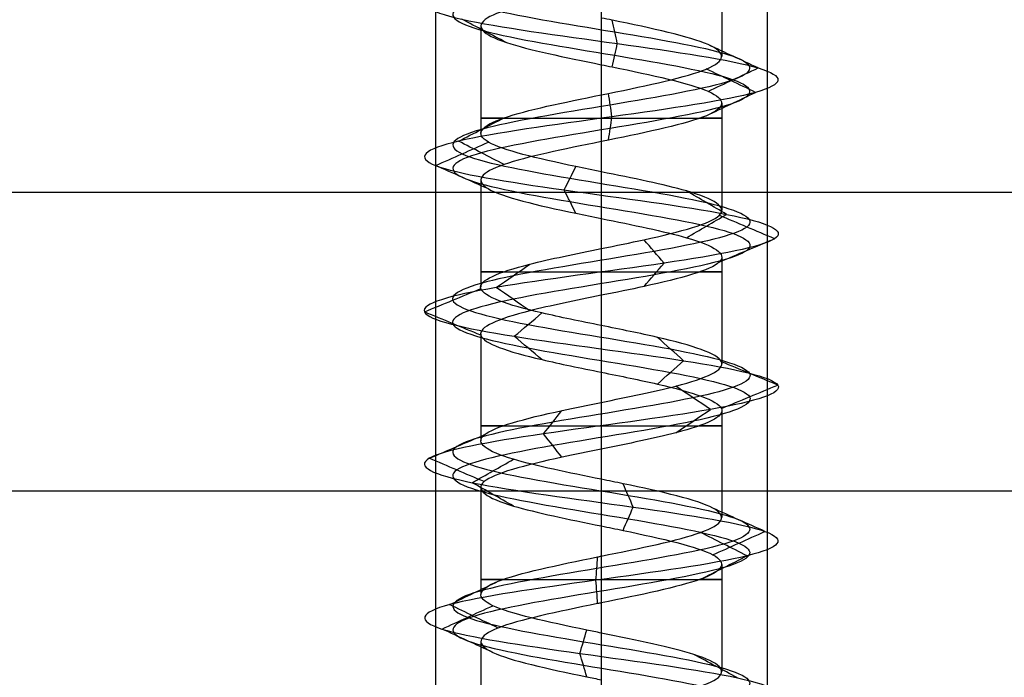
# Model space of a CAD drawing. Header units: millimetres. Extents: x -646 to 654, y -203 to 198.
# Tile 453 of 656: x -357 to -342, y 123 to 132. Entities that reach past the tile are written whole.
import ezdxf

# ---------------------------------------------------------------- set-up
doc = ezdxf.new("R2010")
doc.units = ezdxf.units.MM
doc.layers.add('Default', color=7, linetype='Continuous', true_color=0x000000)

msp = doc.modelspace()

# ---------------------------------------------------------------- linework, layer by layer
at = {"layer": 'Default', "color": 9, "true_color": 0xbebcba}
for p, q in [((-346.568, 133.503, 776.822), (-346.568, 131.887, 776.822)), ((-350.2, 132.343, 776.822), (-350.2, 130.728, 776.822)), ((-348.384, 131.763, 775.003), (-348.384, 130.148, 775.006)), ((-346.568, 131.183, 776.822), (-346.568, 129.57, 776.822)), ((-350.2, 130.024, 776.822), (-350.2, 128.41, 776.822)), ((-348.384, 129.444, 775.006), (-348.384, 127.831, 775.011)), ((-346.568, 128.864, 776.822), (-346.568, 127.251, 776.822)), ((-350.2, 127.705, 776.822), (-350.2, 126.092, 776.822)), ((-348.384, 127.127, 775.011), (-348.384, 125.513, 775.005)), ((-346.568, 126.548, 776.822), (-346.568, 124.934, 776.822)), ((-350.2, 125.389, 776.822), (-350.2, 123.774, 776.822)), ((-348.384, 124.809, 775.005), (-348.384, 123.194, 775.003)), ((-346.568, 124.229, 776.822), (-346.568, 122.615, 776.822)), ((-350.2, 123.07, 776.822), (-350.2, 121.456, 776.822))]:
    msp.add_line(p, q, dxfattribs=at)
at = {"layer": 'Default'}
for p, q in [((-636.384, 129.84, 780.822), (-1.884, 129.84, 780.822)), ((-636.384, 129.84, 873.822), (-1.884, 129.84, 873.822))]:
    msp.add_line(p, q, dxfattribs=at)
at = {"layer": 'Default', "color": 9, "true_color": 0xbebcba, "extrusion": (0, -1, 0)}
for centre, start, end in [((-348.384, 776.822, -130.956), 144.5389, 270), ((-348.384, 776.822, -130.956), 270, 35.3645), ((-348.384, 776.822, -128.638), 144.5782, 270), ((-348.384, 776.822, -128.638), 270, 35.2203), ((-348.384, 776.822, -126.32), 144.6441, 270), ((-348.384, 776.822, -126.32), 270, 35.432), ((-348.384, 776.822, -124.001), 144.6197, 270), ((-348.384, 776.822, -124.001), 270, 35.4392)]:
    msp.add_arc(centre, 1.816, start, end, dxfattribs=at)
at = {"layer": 'Default', "color": 9, "true_color": 0xbebcba}
for points, degree in [([(-348.384, 139.246, 774.583), (-347.64, 139.123, 774.583), (-346.165, 138.878, 775.383), (-345.97, 138.51, 777.91), (-347.987, 138.143, 779.438), (-350.365, 137.775, 778.577), (-350.934, 137.407, 776.111), (-349.172, 137.039, 774.296), (-346.69, 136.672, 774.789), (-345.757, 136.304, 777.141), (-347.226, 135.936, 779.202), (-349.754, 135.568, 779.087), (-351.03, 135.2, 776.902), (-349.888, 134.833, 774.644), (-347.372, 134.465, 774.377), (-345.781, 134.097, 776.345), (-346.57, 133.729, 778.749), (-349.018, 133.361, 779.392), (-350.886, 132.994, 777.686), (-350.468, 132.626, 775.19), (-348.145, 132.258, 774.187), (-346.041, 131.89, 775.592), (-346.079, 131.523, 778.122), (-348.225, 131.155, 779.464), (-350.516, 130.787, 778.391), (-350.859, 130.419, 775.884), (-348.94, 130.051, 774.235), (-346.513, 129.684, 774.951), (-345.797, 129.316, 777.378), (-347.446, 128.948, 779.297), (-349.953, 128.58, 778.954), (-351.026, 128.212, 776.662), (-349.684, 127.845, 774.517), (-347.154, 127.477, 774.479), (-345.749, 127.109, 776.583), (-346.752, 126.741, 778.906), (-349.248, 126.374, 779.324), (-350.954, 126.006, 777.456), (-350.311, 125.638, 775.008), (-347.907, 125.27, 774.219), (-345.939, 124.902, 775.809), (-346.206, 124.535, 778.326), (-348.464, 124.167, 779.468), (-350.649, 123.799, 778.191), (-350.764, 123.431, 775.664), (-348.703, 123.064, 774.195), (-346.351, 122.696, 775.128), (-345.858, 122.328, 777.61), (-347.674, 121.96, 779.372), (-350.139, 121.592, 778.803), (-351.001, 121.225, 776.424), (-349.471, 120.857, 774.409), (-346.947, 120.489, 774.6), (-345.738, 120.121, 776.822), (-346.947, 119.753, 779.045), (-349.471, 119.386, 779.236), (-351.001, 119.018, 777.22), (-350.139, 118.65, 774.841), (-347.674, 118.282, 774.273), (-345.858, 117.915, 776.035), (-346.351, 117.547, 778.517), (-348.703, 117.179, 779.449), (-350.764, 116.811, 777.981), (-350.649, 116.443, 775.453), (-348.464, 116.076, 774.177), (-346.206, 115.708, 775.319), (-345.939, 115.34, 777.835), (-347.907, 114.972, 779.425), (-350.311, 114.604, 778.636), (-350.954, 114.237, 776.189), (-349.248, 113.869, 774.32), (-346.752, 113.501, 774.739), (-345.749, 113.133, 777.062), (-347.154, 112.766, 779.166), (-349.684, 112.398, 779.127), (-351.026, 112.03, 776.982), (-349.953, 111.662, 774.691), (-347.446, 111.294, 774.348), (-345.797, 110.927, 776.267), (-346.513, 110.559, 778.694), (-348.94, 110.191, 779.41), (-350.859, 109.823, 777.761), (-350.516, 109.455, 775.254), (-348.225, 109.088, 774.181), (-346.079, 108.72, 775.522), (-346.041, 108.352, 778.052), (-348.145, 107.984, 779.458), (-350.468, 107.617, 778.454), (-350.886, 107.249, 775.959), (-349.018, 106.881, 774.253), (-346.57, 106.513, 774.895), (-345.781, 106.145, 777.299), (-347.372, 105.778, 779.267), (-349.888, 105.41, 779), (-351.03, 105.042, 776.742), (-349.754, 104.674, 774.557), (-347.226, 104.307, 774.443), (-345.757, 103.939, 776.503), (-346.69, 103.571, 778.855), (-349.172, 103.203, 779.349), (-350.934, 102.835, 777.533), (-350.365, 102.468, 775.067), (-347.987, 102.1, 774.206), (-345.97, 101.732, 775.735), (-346.165, 101.364, 778.262), (-347.64, 101.119, 779.062), (-348.384, 100.996, 779.062)], 3), ([(-348.384, 139.069, 774.156), (-347.499, 138.947, 774.156), (-345.742, 138.702, 775.109), (-345.51, 138.334, 778.116), (-347.911, 137.966, 779.936), (-350.742, 137.598, 778.912), (-351.419, 137.231, 775.976), (-349.321, 136.863, 773.815), (-346.368, 136.495, 774.402), (-345.257, 136.127, 777.202), (-347.005, 135.759, 779.655), (-350.014, 135.392, 779.518), (-351.533, 135.024, 776.917), (-350.174, 134.656, 774.23), (-347.179, 134.288, 773.912), (-345.286, 133.92, 776.254), (-346.225, 133.553, 779.116), (-349.138, 133.185, 779.881), (-351.362, 132.817, 777.85), (-350.864, 132.449, 774.879), (-348.099, 132.082, 773.685), (-345.595, 131.714, 775.358), (-345.64, 131.346, 778.37), (-348.194, 130.978, 779.967), (-350.922, 130.61, 778.689), (-351.33, 130.243, 775.705), (-349.046, 129.875, 773.742), (-346.157, 129.507, 774.595), (-345.304, 129.139, 777.483), (-347.267, 128.771, 779.768), (-350.251, 128.404, 779.36), (-351.529, 128.036, 776.632), (-349.932, 127.668, 774.078), (-346.92, 127.3, 774.033), (-345.247, 126.933, 776.537), (-346.442, 126.565, 779.302), (-349.412, 126.197, 779.8), (-351.443, 125.829, 777.576), (-350.678, 125.461, 774.663), (-347.817, 125.094, 773.724), (-345.474, 124.726, 775.617), (-345.792, 124.358, 778.612), (-348.48, 123.99, 779.971), (-351.08, 123.623, 778.452), (-351.217, 123.255, 775.443), (-348.764, 122.887, 773.695), (-345.964, 122.519, 774.805), (-345.377, 122.151, 777.759), (-347.538, 121.784, 779.857), (-350.473, 121.416, 779.18), (-351.499, 121.048, 776.348), (-349.677, 120.68, 773.95), (-346.674, 120.312, 774.177), (-345.234, 119.945, 776.822), (-346.674, 119.577, 779.468), (-349.677, 119.209, 779.695), (-351.499, 118.841, 777.296), (-350.473, 118.474, 774.464), (-347.538, 118.106, 773.788), (-345.377, 117.738, 775.885), (-345.964, 117.37, 778.839), (-348.764, 117.002, 779.949), (-351.217, 116.635, 778.201), (-351.08, 116.267, 775.193), (-348.48, 115.899, 773.673), (-345.792, 115.531, 775.033), (-345.474, 115.163, 778.028), (-347.817, 114.796, 779.921), (-350.678, 114.428, 778.981), (-351.443, 114.06, 776.068), (-349.412, 113.692, 773.844), (-346.442, 113.325, 774.342), (-345.247, 112.957, 777.107), (-346.92, 112.589, 779.612), (-349.932, 112.221, 779.566), (-351.529, 111.853, 777.012), (-350.251, 111.486, 774.285), (-347.267, 111.118, 773.877), (-345.304, 110.75, 776.161), (-346.157, 110.382, 779.05), (-349.046, 110.015, 779.902), (-351.33, 109.647, 777.939), (-350.922, 109.279, 774.955), (-348.194, 108.911, 773.678), (-345.64, 108.543, 775.275), (-345.595, 108.176, 778.286), (-348.099, 107.808, 779.959), (-350.864, 107.44, 778.765), (-351.362, 107.072, 775.795), (-349.138, 106.704, 773.764), (-346.225, 106.337, 774.528), (-345.286, 105.969, 777.39), (-347.179, 105.601, 779.733), (-350.174, 105.233, 779.415), (-351.533, 104.866, 776.727), (-350.014, 104.498, 774.126), (-347.005, 104.13, 773.99), (-345.257, 103.762, 776.442), (-346.368, 103.394, 779.242), (-349.321, 103.027, 779.83), (-351.419, 102.659, 777.668), (-350.742, 102.291, 774.733), (-347.911, 101.923, 773.709), (-345.51, 101.555, 775.528), (-345.742, 101.188, 778.535), (-347.499, 100.942, 779.488), (-348.384, 100.82, 779.488)], 3), ([(-348.384, 138.893, 774.583), (-347.64, 138.77, 774.583), (-346.165, 138.525, 775.383), (-345.97, 138.157, 777.909), (-347.987, 137.79, 779.438), (-350.365, 137.422, 778.577), (-350.934, 137.054, 776.111), (-349.172, 136.686, 774.296), (-346.69, 136.318, 774.789), (-345.757, 135.951, 777.141), (-347.226, 135.583, 779.202), (-349.753, 135.215, 779.087), (-351.03, 134.847, 776.902), (-349.888, 134.479, 774.644), (-347.372, 134.112, 774.377), (-345.781, 133.744, 776.345), (-346.57, 133.376, 778.749), (-349.018, 133.008, 779.392), (-350.886, 132.641, 777.686), (-350.468, 132.273, 775.19), (-348.145, 131.905, 774.187), (-346.041, 131.537, 775.592), (-346.079, 131.169, 778.122), (-348.225, 130.802, 779.464), (-350.516, 130.434, 778.391), (-350.859, 130.066, 775.884), (-348.94, 129.698, 774.235), (-346.513, 129.331, 774.951), (-345.797, 128.963, 777.378), (-347.446, 128.595, 779.297), (-349.953, 128.227, 778.954), (-351.026, 127.859, 776.662), (-349.684, 127.492, 774.517), (-347.154, 127.124, 774.479), (-345.749, 126.756, 776.583), (-346.752, 126.388, 778.905), (-349.248, 126.02, 779.324), (-350.954, 125.653, 777.456), (-350.311, 125.285, 775.008), (-347.907, 124.917, 774.219), (-345.939, 124.549, 775.809), (-346.206, 124.182, 778.326), (-348.464, 123.814, 779.468), (-350.649, 123.446, 778.191), (-350.764, 123.078, 775.664), (-348.703, 122.71, 774.195), (-346.351, 122.343, 775.128), (-345.858, 121.975, 777.61), (-347.674, 121.607, 779.372), (-350.139, 121.239, 778.803), (-351.001, 120.871, 776.424), (-349.471, 120.504, 774.409), (-346.947, 120.136, 774.6), (-345.738, 119.768, 776.822), (-346.947, 119.4, 779.045), (-349.471, 119.033, 779.236), (-351.001, 118.665, 777.22), (-350.139, 118.297, 774.841), (-347.674, 117.929, 774.273), (-345.858, 117.561, 776.035), (-346.351, 117.194, 778.517), (-348.703, 116.826, 779.449), (-350.764, 116.458, 777.981), (-350.649, 116.09, 775.453), (-348.464, 115.722, 774.177), (-346.206, 115.355, 775.319), (-345.939, 114.987, 777.835), (-347.907, 114.619, 779.425), (-350.311, 114.251, 778.636), (-350.954, 113.884, 776.189), (-349.248, 113.516, 774.32), (-346.752, 113.148, 774.739), (-345.749, 112.78, 777.062), (-347.154, 112.412, 779.166), (-349.684, 112.045, 779.127), (-351.026, 111.677, 776.982), (-349.953, 111.309, 774.691), (-347.446, 110.941, 774.348), (-345.797, 110.574, 776.267), (-346.513, 110.206, 778.694), (-348.94, 109.838, 779.41), (-350.859, 109.47, 777.761), (-350.516, 109.102, 775.254), (-348.225, 108.735, 774.181), (-346.079, 108.367, 775.522), (-346.041, 107.999, 778.052), (-348.145, 107.631, 779.458), (-350.468, 107.263, 778.454), (-350.886, 106.896, 775.959), (-349.018, 106.528, 774.253), (-346.57, 106.16, 774.895), (-345.781, 105.792, 777.299), (-347.372, 105.425, 779.267), (-349.888, 105.057, 779), (-351.03, 104.689, 776.742), (-349.753, 104.321, 774.557), (-347.226, 103.953, 774.443), (-345.757, 103.586, 776.503), (-346.69, 103.218, 778.855), (-349.172, 102.85, 779.349), (-350.934, 102.482, 777.533), (-350.365, 102.114, 775.067), (-347.987, 101.747, 774.206), (-345.97, 101.379, 775.735), (-346.165, 101.011, 778.262), (-347.64, 100.766, 779.062), (-348.384, 100.643, 779.062)], 3), ([(-348.384, 132.922, 778.638), (-348.384, 132.115, 778.638), (-348.384, 131.308, 778.638)], 2), ([(-349.816, 132.097, 775.701), (-350.039, 132.214, 775.526), (-350.263, 132.332, 775.351), (-350.486, 132.449, 775.175)], 3), ([(-348.143, 132.082, 774.163), (-348.168, 132.199, 774.446), (-348.194, 132.317, 774.729), (-348.22, 132.434, 775.012)], 3), ([(-348.22, 131.729, 775.012), (-348.194, 131.847, 774.729), (-348.168, 131.964, 774.446), (-348.143, 132.082, 774.163)], 3), ([(-346.02, 131.714, 775.581), (-346.272, 131.831, 775.713), (-346.523, 131.949, 775.846), (-346.775, 132.066, 775.978)], 3), ([(-346.059, 131.346, 778.134), (-346.306, 131.464, 777.994), (-346.554, 131.581, 777.855), (-346.802, 131.699, 777.715)], 3), ([(-346.775, 131.361, 775.978), (-346.523, 131.479, 775.846), (-346.272, 131.596, 775.713), (-346.02, 131.714, 775.581)], 3), ([(-346.802, 130.993, 777.715), (-346.554, 131.111, 777.855), (-346.306, 131.228, 777.994), (-346.059, 131.346, 778.134)], 3), ([(-348.223, 130.978, 779.488), (-348.24, 131.096, 779.204), (-348.257, 131.214, 778.919), (-348.275, 131.331, 778.635)], 3), ([(-350.535, 130.61, 778.405), (-350.306, 130.728, 778.236), (-350.077, 130.845, 778.068), (-349.848, 130.963, 777.899)], 3), ([(-348.275, 130.625, 778.636), (-348.257, 130.743, 778.92), (-348.24, 130.861, 779.204), (-348.223, 130.978, 779.488)], 3), ([(-349.848, 130.258, 777.899), (-350.077, 130.375, 778.068), (-350.306, 130.493, 778.236), (-350.535, 130.61, 778.405)], 3), ([(-348.384, 130.604, 778.638), (-348.384, 129.797, 778.638), (-348.384, 128.99, 778.638)], 2), ([(-350.881, 130.243, 775.875), (-350.616, 130.36, 775.976), (-350.35, 130.477, 776.077), (-350.085, 130.595, 776.177)], 3), ([(-350.084, 129.89, 776.178), (-350.35, 130.008, 776.077), (-350.615, 130.125, 775.976), (-350.881, 130.243, 775.875)], 3), ([(-348.945, 129.875, 774.211), (-348.885, 129.992, 774.489), (-348.826, 130.109, 774.766), (-348.766, 130.227, 775.043)], 3), ([(-348.766, 129.522, 775.045), (-348.826, 129.64, 774.767), (-348.885, 129.757, 774.489), (-348.945, 129.875, 774.211)], 3), ([(-346.496, 129.507, 774.934), (-346.697, 129.625, 775.135), (-346.898, 129.742, 775.336), (-347.099, 129.859, 775.537)], 3), ([(-347.099, 129.155, 775.536), (-346.898, 129.272, 775.336), (-346.697, 129.39, 775.135), (-346.496, 129.507, 774.934)], 3), ([(-345.774, 129.139, 777.383), (-346.051, 129.257, 777.323), (-346.329, 129.374, 777.263), (-346.607, 129.492, 777.204)], 3), ([(-347.437, 128.771, 779.319), (-347.538, 128.889, 779.054), (-347.639, 129.006, 778.789), (-347.739, 129.123, 778.524)], 3), ([(-346.606, 128.787, 777.204), (-346.328, 128.905, 777.264), (-346.051, 129.022, 777.323), (-345.774, 129.139, 777.383)], 3), ([(-349.967, 128.404, 778.973), (-349.799, 128.521, 778.745), (-349.631, 128.638, 778.517), (-349.463, 128.755, 778.289)], 3), ([(-347.739, 128.42, 778.524), (-347.638, 128.537, 778.789), (-347.538, 128.654, 779.054), (-347.437, 128.771, 779.319)], 3), ([(-351.05, 128.036, 776.661), (-350.767, 128.153, 776.678), (-350.484, 128.27, 776.695), (-350.202, 128.387, 776.712)], 3), ([(-349.463, 128.052, 778.289), (-349.631, 128.169, 778.517), (-349.799, 128.287, 778.745), (-349.967, 128.404, 778.973)], 3), ([(-348.384, 128.286, 778.638), (-348.384, 127.479, 778.638), (-348.384, 126.672, 778.638)], 2), ([(-350.202, 127.685, 776.712), (-350.484, 127.802, 776.695), (-350.767, 127.919, 776.678), (-351.05, 128.036, 776.661)], 3), ([(-349.696, 127.668, 774.496), (-349.557, 127.785, 774.743), (-349.418, 127.902, 774.99), (-349.279, 128.02, 775.237)], 3), ([(-349.279, 127.317, 775.237), (-349.418, 127.434, 774.99), (-349.557, 127.551, 774.743), (-349.696, 127.668, 774.496)], 3), ([(-347.143, 127.3, 774.458), (-347.275, 127.417, 774.709), (-347.407, 127.535, 774.959), (-347.538, 127.652, 775.21)], 3), ([(-347.538, 126.949, 775.21), (-347.407, 127.066, 774.959), (-347.275, 127.183, 774.709), (-347.143, 127.3, 774.458)], 3), ([(-345.725, 126.933, 776.581), (-346.007, 127.05, 776.606), (-346.289, 127.167, 776.632), (-346.571, 127.284, 776.657)], 3), ([(-346.738, 126.565, 778.924), (-346.912, 126.682, 778.701), (-347.087, 126.799, 778.478), (-347.262, 126.916, 778.255)], 3), ([(-346.571, 126.581, 776.657), (-346.289, 126.698, 776.632), (-346.007, 126.815, 776.606), (-345.725, 126.933, 776.581)], 3), ([(-349.255, 126.197, 779.346), (-349.163, 126.314, 779.078), (-349.07, 126.431, 778.81), (-348.978, 126.549, 778.542)], 3), ([(-347.262, 126.213, 778.255), (-347.087, 126.33, 778.478), (-346.912, 126.448, 778.701), (-346.738, 126.565, 778.924)], 3), ([(-350.977, 125.829, 777.461), (-350.701, 125.947, 777.393), (-350.425, 126.064, 777.325), (-350.15, 126.182, 777.257)], 3), ([(-348.978, 125.845, 778.542), (-349.07, 125.963, 778.81), (-349.163, 126.08, 779.078), (-349.255, 126.197, 779.346)], 3), ([(-348.384, 125.968, 778.638), (-348.384, 125.161, 778.638), (-348.384, 124.354, 778.638)], 2), ([(-350.15, 125.477, 777.257), (-350.426, 125.594, 777.325), (-350.701, 125.712, 777.393), (-350.977, 125.829, 777.461)], 3), ([(-350.329, 125.461, 774.992), (-350.122, 125.579, 775.187), (-349.915, 125.696, 775.381), (-349.708, 125.814, 775.576)], 3), ([(-349.708, 125.109, 775.576), (-349.915, 125.226, 775.382), (-350.122, 125.344, 775.187), (-350.329, 125.461, 774.992)], 3), ([(-347.903, 125.094, 774.196), (-347.954, 125.211, 774.475), (-348.005, 125.328, 774.754), (-348.056, 125.445, 775.032)], 3), ([(-348.057, 124.741, 775.035), (-348.006, 124.858, 774.755), (-347.954, 124.976, 774.475), (-347.903, 125.094, 774.196)], 3), ([(-345.917, 124.726, 775.8), (-346.179, 124.843, 775.909), (-346.442, 124.96, 776.017), (-346.704, 125.078, 776.126)], 3), ([(-346.187, 124.358, 778.339), (-346.421, 124.476, 778.178), (-346.655, 124.593, 778.016), (-346.888, 124.711, 777.855)], 3), ([(-346.706, 124.373, 776.127), (-346.443, 124.491, 776.018), (-346.18, 124.608, 775.909), (-345.917, 124.726, 775.8)], 3), ([(-348.465, 123.99, 779.491), (-348.456, 124.108, 779.207), (-348.448, 124.226, 778.922), (-348.439, 124.343, 778.638)], 3), ([(-346.889, 124.005, 777.854), (-346.655, 124.123, 778.016), (-346.421, 124.24, 778.177), (-346.187, 124.358, 778.339)], 3), ([(-350.67, 123.623, 778.204), (-350.426, 123.74, 778.056), (-350.183, 123.858, 777.909), (-349.939, 123.975, 777.762)], 3), ([(-348.439, 123.637, 778.638), (-348.448, 123.755, 778.922), (-348.456, 123.873, 779.207), (-348.465, 123.99, 779.491)], 3), ([(-348.384, 123.649, 778.638), (-348.384, 122.842, 778.638), (-348.384, 122.035, 778.638)], 2), ([(-350.785, 123.255, 775.653), (-350.53, 123.372, 775.778), (-350.274, 123.49, 775.902), (-350.018, 123.607, 776.027)], 3), ([(-349.939, 123.27, 777.762), (-350.183, 123.387, 777.909), (-350.426, 123.505, 778.056), (-350.67, 123.623, 778.204)], 3), ([(-350.018, 122.902, 776.027), (-350.274, 123.02, 775.902), (-350.53, 123.137, 775.778), (-350.785, 123.255, 775.653)], 3), ([(-348.706, 122.887, 774.171), (-348.672, 123.004, 774.453), (-348.638, 123.122, 774.736), (-348.603, 123.239, 775.018)], 3), ([(-348.603, 122.534, 775.018), (-348.638, 122.652, 774.736), (-348.672, 122.769, 774.453), (-348.706, 122.887, 774.171)], 3), ([(-346.333, 122.519, 775.113), (-346.551, 122.637, 775.294), (-346.769, 122.754, 775.476), (-346.988, 122.871, 775.658)], 3)]:
    msp.add_open_spline(points, degree=degree, dxfattribs=at)
at = {"layer": 'Default'}
for points in [[(-350.884, 134.34, 776.322), (-350.884, 111.84, 776.322), (-350.884, 89.34, 776.322)], [(-348.384, 134.34, 778.822), (-348.384, 111.84, 778.822), (-348.384, 89.34, 778.822)], [(-348.384, 134.34, 773.822), (-348.384, 111.84, 773.822), (-348.384, 89.34, 773.822)], [(-345.884, 134.34, 776.322), (-345.884, 111.84, 776.322), (-345.884, 89.34, 776.322)], [(-636.384, 125.34, 780.822), (-319.134, 125.34, 780.822), (-1.884, 125.34, 780.822)], [(-636.384, 125.34, 873.822), (-319.134, 125.34, 873.822), (-1.884, 125.34, 873.822)], [(-636.384, 125.34, 827.322), (-319.134, 125.34, 827.322), (-1.884, 125.34, 827.322)]]:
    msp.add_open_spline(points, degree=2, dxfattribs=at)
at = {"layer": 'Default', "color": 9, "true_color": 0xbebcba}
for points, knots in [([(-348.384, 132.922, 778.638), (-348.531, 132.892, 778.639), (-349.279, 132.74, 778.556), (-350.412, 132.465, 777.522), (-350.083, 132.109, 775.56), (-348.93, 131.875, 775.007), (-348.384, 131.763, 775.003)], [-16.735145, -16.735145, -16.735145, -16.735145, -16.091486, -13.436391, -10.781296, -8.369707, -8.369707, -8.369707, -8.369707]), ([(-348.384, 131.308, 778.638), (-348.348, 131.315, 778.638), (-348.312, 131.323, 778.637), (-348.275, 131.33, 778.635), (-347.675, 131.453, 778.599), (-347.096, 131.575, 778.237), (-346.8, 131.698, 777.714), (-346.505, 131.821, 777.191), (-346.495, 131.943, 776.507), (-346.774, 132.066, 775.975), (-347.053, 132.188, 775.443), (-347.621, 132.311, 775.064), (-348.219, 132.434, 775.01), (-348.274, 132.445, 775.005), (-348.329, 132.456, 775.002), (-348.384, 132.467, 775.003)], [-15.638496, -15.638496, -15.638496, -15.638496, -15.494179, -15.494179, -15.494179, -13.008298, -13.008298, -13.008298, -10.523023, -10.523023, -10.523023, -8.037877, -8.037877, -8.037877, -7.809918, -7.809918, -7.809918, -7.809918]), ([(-348.384, 131.763, 775.003), (-348.329, 131.752, 775.002), (-347.673, 131.618, 775.029), (-346.484, 131.362, 775.823), (-346.516, 130.994, 777.874), (-347.711, 130.741, 778.621), (-348.348, 130.611, 778.638), (-348.384, 130.604, 778.638)], [-8.369707, -8.369707, -8.369707, -8.369707, -8.1262, -5.471105, -2.81601, -0.160914, 0, 0, 0, 0]), ([(-348.384, 130.148, 775.006), (-348.513, 130.175, 775.004), (-348.641, 130.201, 775.017), (-348.767, 130.227, 775.043), (-349.354, 130.35, 775.169), (-349.872, 130.472, 775.615), (-350.085, 130.595, 776.176), (-350.298, 130.717, 776.737), (-350.206, 130.84, 777.415), (-349.85, 130.962, 777.898), (-349.515, 131.078, 778.352), (-348.949, 131.193, 778.635), (-348.384, 131.308, 778.638)], [-7.823676, -7.823676, -7.823676, -7.823676, -7.293295, -7.293295, -7.293295, -4.808244, -4.808244, -4.808244, -2.323295, -2.323295, -2.323295, 0, 0, 0, 0]), ([(-348.384, 130.604, 778.638), (-348.949, 130.489, 778.635), (-350.119, 130.251, 778.051), (-350.391, 129.891, 776.06), (-349.243, 129.619, 775.074), (-348.513, 129.47, 775.004), (-348.384, 129.444, 775.006)], [-16.717817, -16.717817, -16.717817, -16.717817, -14.227024, -11.574528, -8.922032, -8.356096, -8.356096, -8.356096, -8.356096]), ([(-348.384, 128.99, 778.638), (-348.164, 129.034, 778.639), (-347.945, 129.079, 778.602), (-347.741, 129.124, 778.525), (-347.179, 129.246, 778.311), (-346.733, 129.369, 777.793), (-346.607, 129.491, 777.205), (-346.481, 129.614, 776.617), (-346.674, 129.737, 775.961), (-347.099, 129.859, 775.536), (-347.433, 129.956, 775.202), (-347.91, 130.052, 775.011), (-348.384, 130.148, 775.006)], [-15.625304, -15.625304, -15.625304, -15.625304, -14.752315, -14.752315, -14.752315, -12.265708, -12.265708, -12.265708, -9.779131, -9.779131, -9.779131, -7.823676, -7.823676, -7.823676, -7.823676]), ([(-348.384, 129.444, 775.006), (-347.91, 129.348, 775.011), (-346.827, 129.129, 775.445), (-346.287, 128.787, 777.274), (-347.341, 128.497, 778.5), (-348.164, 128.33, 778.639), (-348.384, 128.286, 778.638)], [-8.356096, -8.356096, -8.356096, -8.356096, -6.269536, -3.61704, -0.964544, 0, 0, 0, 0]), ([(-348.384, 127.831, 775.011), (-348.696, 127.894, 775.011), (-349.008, 127.957, 775.088), (-349.278, 128.02, 775.24), (-349.801, 128.143, 775.535), (-350.164, 128.265, 776.115), (-350.2, 128.388, 776.714), (-350.236, 128.511, 777.314), (-349.946, 128.633, 777.933), (-349.462, 128.756, 778.289), (-349.155, 128.834, 778.516), (-348.769, 128.912, 778.635), (-348.384, 128.99, 778.638)], [-7.796921, -7.796921, -7.796921, -7.796921, -6.516555, -6.516555, -6.516555, -4.030681, -4.030681, -4.030681, -1.544826, -1.544826, -1.544826, 0, 0, 0, 0]), ([(-348.384, 128.286, 778.638), (-348.769, 128.208, 778.635), (-349.762, 128.007, 778.327), (-350.526, 127.684, 776.695), (-349.614, 127.376, 775.236), (-348.696, 127.19, 775.011), (-348.384, 127.127, 775.011)], [-16.671132, -16.671132, -16.671132, -16.671132, -14.989298, -12.343786, -9.698274, -8.335658, -8.335658, -8.335658, -8.335658]), ([(-348.384, 126.672, 778.638), (-347.982, 126.754, 778.635), (-347.577, 126.835, 778.502), (-347.263, 126.917, 778.256), (-346.79, 127.039, 777.885), (-346.519, 127.162, 777.258), (-346.573, 127.285, 776.659), (-346.627, 127.407, 776.061), (-347.007, 127.53, 775.493), (-347.539, 127.652, 775.214), (-347.797, 127.712, 775.078), (-348.091, 127.771, 775.011), (-348.384, 127.831, 775.011)], [-15.59455, -15.59455, -15.59455, -15.59455, -13.973848, -13.973848, -13.973848, -11.488128, -11.488128, -11.488128, -9.002379, -9.002379, -9.002379, -7.796921, -7.796921, -7.796921, -7.796921]), ([(-348.384, 127.127, 775.011), (-348.091, 127.067, 775.011), (-347.191, 126.885, 775.217), (-346.247, 126.58, 776.63), (-346.97, 126.254, 778.303), (-347.982, 126.049, 778.635), (-348.384, 125.968, 778.638)], [-8.335658, -8.335658, -8.335658, -8.335658, -7.052762, -4.40725, -1.761738, 0, 0, 0, 0]), ([(-348.384, 125.513, 775.005), (-348.876, 125.613, 775.01), (-349.372, 125.713, 775.218), (-349.708, 125.814, 775.575), (-350.12, 125.936, 776.013), (-350.293, 126.059, 776.675), (-350.149, 126.181, 777.258), (-350.005, 126.304, 777.842), (-349.544, 126.426, 778.347), (-348.976, 126.549, 778.543), (-348.787, 126.59, 778.608), (-348.586, 126.631, 778.639), (-348.384, 126.672, 778.638)], [-7.803231, -7.803231, -7.803231, -7.803231, -5.772465, -5.772465, -5.772465, -3.285917, -3.285917, -3.285917, -0.799324, -0.799324, -0.799324, 0, 0, 0, 0]), ([(-348.384, 125.968, 778.638), (-348.586, 125.927, 778.639), (-349.39, 125.763, 778.515), (-350.467, 125.477, 777.336), (-349.978, 125.132, 775.473), (-348.876, 124.909, 775.01), (-348.384, 124.809, 775.005)], [-16.728505, -16.728505, -16.728505, -16.728505, -15.8438, -13.189681, -10.535562, -8.367307, -8.367307, -8.367307, -8.367307]), ([(-348.384, 124.354, 778.638), (-347.802, 124.472, 778.637), (-347.218, 124.591, 778.332), (-346.887, 124.71, 777.853), (-346.546, 124.833, 777.359), (-346.474, 124.955, 776.679), (-346.704, 125.078, 776.125), (-346.933, 125.201, 775.57), (-347.465, 125.323, 775.14), (-348.056, 125.446, 775.032), (-348.164, 125.468, 775.013), (-348.274, 125.491, 775.004), (-348.384, 125.513, 775.005)], [-15.632466, -15.632466, -15.632466, -15.632466, -13.228322, -13.228322, -13.228322, -10.743345, -10.743345, -10.743345, -8.258283, -8.258283, -8.258283, -7.803231, -7.803231, -7.803231, -7.803231]), ([(-348.384, 124.809, 775.005), (-348.274, 124.786, 775.004), (-347.562, 124.641, 775.062), (-346.401, 124.374, 776), (-346.616, 124.01, 778.018), (-347.802, 123.768, 778.637), (-348.384, 123.649, 778.638)], [-8.367307, -8.367307, -8.367307, -8.367307, -7.881443, -5.227324, -2.573205, 0, 0, 0, 0]), ([(-348.384, 123.194, 775.003), (-348.458, 123.209, 775.003), (-348.531, 123.224, 775.007), (-348.604, 123.239, 775.015), (-349.2, 123.362, 775.088), (-349.757, 123.484, 775.484), (-350.02, 123.607, 776.024), (-350.283, 123.729, 776.564), (-350.252, 123.852, 777.247), (-349.941, 123.975, 777.761), (-349.63, 124.097, 778.275), (-349.039, 124.22, 778.619), (-348.439, 124.342, 778.637), (-348.421, 124.346, 778.638), (-348.403, 124.35, 778.638), (-348.384, 124.354, 778.638)], [-7.832008, -7.832008, -7.832008, -7.832008, -7.528171, -7.528171, -7.528171, -5.043059, -5.043059, -5.043059, -2.557914, -2.557914, -2.557914, -0.07214, -0.07214, -0.07214, 0, 0, 0, 0]), ([(-348.384, 123.649, 778.638), (-348.403, 123.646, 778.638), (-349.022, 123.519, 778.63), (-350.221, 123.27, 777.93), (-350.314, 122.903, 775.881), (-349.132, 122.642, 775.039), (-348.458, 122.505, 775.003), (-348.384, 122.49, 775.003)], [-16.737468, -16.737468, -16.737468, -16.737468, -16.657, -14.001537, -11.346073, -8.690609, -8.366026, -8.366026, -8.366026, -8.366026]), ([(-348.384, 122.035, 778.638), (-348.22, 122.069, 778.639), (-348.055, 122.102, 778.619), (-347.897, 122.136, 778.575), (-347.319, 122.258, 778.413), (-346.828, 122.381, 777.937), (-346.649, 122.503, 777.363), (-346.47, 122.626, 776.79), (-346.604, 122.749, 776.119), (-346.988, 122.871, 775.657), (-347.325, 122.979, 775.252), (-347.856, 123.086, 775.008), (-348.384, 123.194, 775.003)], [-15.63939, -15.63939, -15.63939, -15.63939, -14.986777, -14.986777, -14.986777, -12.500257, -12.500257, -12.500257, -10.013878, -10.013878, -10.013878, -7.832008, -7.832008, -7.832008, -7.832008])]:
    msp.add_open_spline(points, degree=3, knots=knots, dxfattribs=at)

doc.saveas('drawing.dxf')
